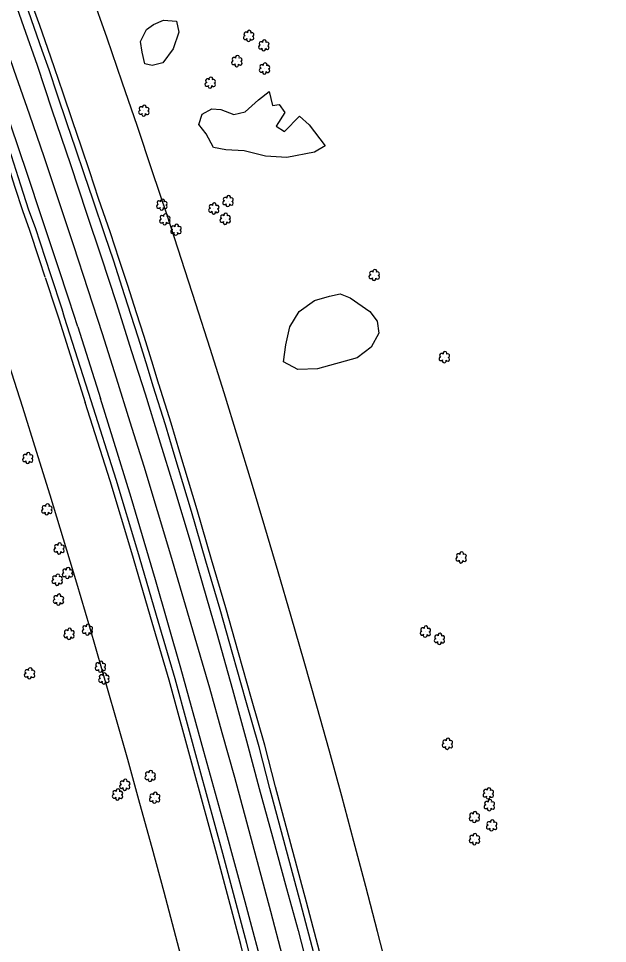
# Model space of a CAD drawing. Extents: x 3040896 to 3051146, y 687568 to 732976.
# Drawn here: x 3049075.1 to 3049374.9, y 700160.6 to 700631.2 of the extents above; entities that cross this region are included whole.
import ezdxf

# ---------------------------------------------------------------- set-up
doc = ezdxf.new("R2010")
doc.units = 0
for name, color, linetype in [('Exist Horizontal Alignment', 7, 'Continuous'), ('Exist Right of Way Line', 7, 'Continuous'), ('Exist Roads EOP', 7, 'Continuous'), ('Exist Roads EOT', 7, 'Continuous'), ('Exist Utilities Telephone UG Cable', 7, 'Continuous'), ('Exist Utilities Telephone UG FO', 7, 'Continuous'), ('Exist Vegetation Hedge Row', 7, 'Continuous'), ('Exist Vegetation Shrub CELL', 7, 'Continuous')]:
    doc.layers.add(name, color=color, linetype=linetype)

msp = doc.modelspace()

# ---------------------------------------------------------------- linework, layer by layer
at = {"layer": 'Exist Horizontal Alignment'}
msp.add_arc((3043661.74, 698719.83), 5730.14, 5.311648, 20.384728, dxfattribs=at)
at = {"layer": 'Exist Right of Way Line'}
for radius, start, end in [(5780.14, 5.311648, 20.384728), (5680.14, 5.31165, 20.38473)]:
    msp.add_arc((3043661.74, 698719.83), radius, start, end, dxfattribs=at)
at = {"layer": 'Exist Roads EOP'}
for points in [[(3049143.73, 700444.19), (3049140.84, 700453.74), (3049136.19, 700468.58), (3049132.25, 700480.58), (3049127.86, 700494.43), (3049123.57, 700507.75), (3049119.12, 700521.17), (3049113.07, 700538.72), (3049108.51, 700552.26), (3049104.34, 700564.8), (3049099.78, 700578.16), (3049095.05, 700592.23), (3049090.66, 700605.13), (3049087.16, 700614.97), (3049083.11, 700626.66), (3049080.15, 700634.94)], [(3049046.86, 700632.98), (3049051.12, 700621.22), (3049056.85, 700603.79), (3049061.76, 700589.23), (3049066.72, 700574.22), (3049071.43, 700561.43), (3049076.19, 700546.57), (3049080.29, 700533.79), (3049083.59, 700524.8), (3049088.72, 700509.31), (3049091.58, 700500.45)], [(3049091.58, 700500.45), (3049097.16, 700483.42), (3049098.43, 700479.28)], [(3049098.43, 700479.28), (3049111.98, 700436.81)], [(3049272.22, 699960.07), (3049269.04, 699975.05), (3049263.27, 700000.93), (3049256.6, 700030.77), (3049249.91, 700058.48), (3049242.36, 700088.59), (3049234.47, 700120.46), (3049226.22, 700152.5), (3049218.84, 700180.8), (3049210.87, 700210.52), (3049203.09, 700239.51), (3049197.58, 700260.64), (3049190.81, 700284.18), (3049184.25, 700307.59), (3049177.68, 700330.56), (3049170.54, 700355.14), (3049163.18, 700380.37), (3049154.31, 700409.57), (3049149.96, 700424.41), (3049143.73, 700444.19)], [(3049111.98, 700436.81), (3049124.72, 700396.82), (3049135.74, 700360.15), (3049146.01, 700324.8), (3049154.62, 700295.39), (3049167.26, 700249.38), (3049179.03, 700206.6), (3049191.13, 700160.84), (3049199.91, 700125.28), (3049206.26, 700099.78), (3049214.02, 700069.99), (3049217.55, 700055.18), (3049230.28, 700003.32), (3049237.65, 699970.23), (3049241.68, 699951.58)]]:
    msp.add_lwpolyline(points, dxfattribs=at)
at = {"layer": 'Exist Roads EOT'}
for points in [[(3048960.94, 700933.24), (3048966.48, 700919.72), (3048973.29, 700902.05), (3048980.97, 700882.27), (3048990.86, 700856.6), (3049000.31, 700832.18), (3049008.62, 700811.19), (3049017.73, 700788.13), (3049025.22, 700768.7), (3049033.2, 700747.9), (3049043.19, 700721.72), (3049051.86, 700698.72), (3049060.34, 700675.62), (3049069.82, 700649.55), (3049077.6, 700627.2), (3049084.64, 700607.41), (3049092.15, 700584.8), (3049101.59, 700556.87), (3049109.75, 700532.19), (3049117.14, 700510.03), (3049124.76, 700486.69), (3049132.69, 700461.87), (3049139.55, 700440.23)], [(3049105.33, 700474.35), (3049100.87, 700487.92), (3049095.18, 700505.35), (3049087.04, 700529.85), (3049079.52, 700552.32), (3049071.18, 700576.99), (3049063.75, 700598.7), (3049054.46, 700625.97), (3049046.87, 700646.86), (3049038.3, 700670.88), (3049027.62, 700699.22), (3049020.22, 700718.96), (3049011.77, 700741.19), (3049002.84, 700764.35), (3048994.98, 700784.99), (3048984.96, 700810.54), (3048977.1, 700830.52), (3048966.97, 700856.9), (3048957.4, 700880.2), (3048948.29, 700904.02), (3048938.35, 700929.42)], [(3049105.33, 700474.35), (3049116.93, 700437.87)], [(3049246.09, 699952.46), (3049238.02, 699988.97), (3049229.72, 700025.54), (3049219.48, 700068.18), (3049209.77, 700108.28), (3049201.23, 700141.85), (3049190.4, 700181.84), (3049180.47, 700218.53), (3049169.47, 700258.3), (3049157.75, 700300.65), (3049144.9, 700345.57), (3049132.4, 700387.51), (3049123.05, 700417.75), (3049116.93, 700437.87)], [(3049139.55, 700440.23), (3049146.62, 700417.6), (3049154.5, 700391.75), (3049162.49, 700365.24), (3049168.94, 700342.83), (3049175.98, 700318.29), (3049183.98, 700289.9), (3049191.13, 700263.79), (3049197.57, 700239.54), (3049204.38, 700214.92), (3049211.51, 700188.67), (3049217.42, 700167.27), (3049223.69, 700142.87), (3049230.65, 700116.02), (3049237.51, 700088.9), (3049242.99, 700066.52), (3049249.3, 700039.07), (3049255.91, 700010.31), (3049259.61, 699993.9), (3049264.57, 699971.45), (3049267.92, 699956.51)]]:
    msp.add_lwpolyline(points, dxfattribs=at)
at = {"layer": 'Exist Utilities Telephone UG Cable'}
for points in [[(3049088.73, 700499.53), (3049085.87, 700508.38), (3049080.76, 700523.81), (3049077.46, 700532.81), (3049073.33, 700545.66), (3049068.6, 700560.45), (3049063.88, 700573.23), (3049058.92, 700588.28), (3049054, 700602.84), (3049048.28, 700620.24), (3049044.03, 700631.97)], [(3049088.73, 700499.52), (3049094.3, 700482.51), (3049095.56, 700478.41)], [(3049095.57, 700478.37), (3049109.12, 700435.9)], [(3049238.75, 699950.95), (3049234.72, 699969.59), (3049227.36, 700002.63), (3049214.63, 700054.48), (3049211.11, 700069.26), (3049203.36, 700099.04), (3049197, 700124.56), (3049188.22, 700160.09), (3049176.14, 700205.82), (3049164.37, 700248.58), (3049151.73, 700294.58), (3049143.13, 700323.96), (3049132.87, 700359.3), (3049121.85, 700395.93), (3049109.12, 700435.9)]]:
    msp.add_lwpolyline(points, dxfattribs=at)
at = {"layer": 'Exist Utilities Telephone UG FO'}
for points in [[(3049146.6, 700445.05), (3049143.71, 700454.62), (3049139.05, 700469.5), (3049135.11, 700481.5), (3049130.72, 700495.34), (3049126.42, 700508.68), (3049121.96, 700522.13), (3049115.91, 700539.68), (3049111.36, 700553.21), (3049107.18, 700565.75), (3049102.62, 700579.12), (3049097.89, 700593.19), (3049093.49, 700606.12), (3049089.99, 700615.97), (3049085.94, 700627.65), (3049082.97, 700635.95)], [(3049275.15, 699960.7), (3049271.97, 699975.69), (3049266.2, 700001.58), (3049259.53, 700031.45), (3049252.82, 700059.2), (3049245.27, 700089.32), (3049237.38, 700121.2), (3049229.12, 700153.25), (3049221.74, 700181.57), (3049213.77, 700211.29), (3049205.99, 700240.28), (3049200.48, 700261.43), (3049193.7, 700285), (3049187.13, 700308.41), (3049180.56, 700331.39), (3049173.42, 700355.97), (3049166.05, 700381.23), (3049157.19, 700410.43), (3049152.83, 700425.29), (3049146.59, 700445.09)]]:
    msp.add_lwpolyline(points, dxfattribs=at)
at = {"layer": 'Exist Vegetation Hedge Row'}
for points in [[(3049155.61, 700629.83), (3049156.75, 700624.24), (3049153.88, 700615.7), (3049148.54, 700608.69), (3049143.15, 700607.38), (3049139.49, 700608.1), (3049138.11, 700614.03), (3049137.23, 700619.43), (3049140.24, 700625.53), (3049143.86, 700628.14), (3049148.92, 700630.32), (3049155.61, 700629.83)], [(3049184.69, 700582.34), (3049190.52, 700583.71), (3049197.19, 700589.78), (3049202.73, 700594.05), (3049204.45, 700586.91), (3049207.79, 700587.48), (3049210.69, 700583.42), (3049206.24, 700576.44), (3049210.49, 700573.75), (3049218.1, 700581.57), (3049223.14, 700577.13), (3049231.25, 700566.38), (3049225.73, 700563.26), (3049211.77, 700560.54), (3049200.82, 700561.13), (3049189.96, 700563.93), (3049180.58, 700564.43), (3049174.29, 700565.59), (3049170.65, 700572.49), (3049166.95, 700577.31), (3049168.65, 700582.58), (3049173.51, 700585.2), (3049178.17, 700584.91), (3049184.69, 700582.34)], [(3049253.96, 700482.12), (3049257.67, 700477.16), (3049258.58, 700471.14), (3049254.62, 700464.07), (3049247.46, 700458.5), (3049227.37, 700452.98), (3049217.29, 700452.66), (3049210.02, 700456.49), (3049211.2, 700465.26), (3049213.23, 700474.34), (3049217.93, 700482.14), (3049225.79, 700487.67), (3049233.36, 700489.94), (3049238.89, 700491.07), (3049243.87, 700489.08), (3049253.96, 700482.12)]]:
    msp.add_lwpolyline(points, dxfattribs=at)
at = {"layer": 'Exist Vegetation Shrub CELL'}
for p, q in [((3049192.31, 700622.19), (3049192.31, 700622.19)), ((3049200.04, 700617.36), (3049200.04, 700617.36)), ((3049186.33, 700609.36), (3049186.33, 700609.36)), ((3049200.42, 700605.57), (3049200.42, 700605.57)), ((3049172.78, 700598.39), (3049172.78, 700598.39)), ((3049138.97, 700584.16), (3049138.97, 700584.16)), ((3049148.17, 700536.31), (3049148.17, 700536.31)), ((3049181.81, 700538.15), (3049181.81, 700538.15)), ((3049174.58, 700534.34), (3049174.58, 700534.34)), ((3049149.7, 700528.86), (3049149.7, 700528.86)), ((3049180.38, 700529.12), (3049180.38, 700529.12)), ((3049155.32, 700523.59), (3049155.32, 700523.59)), ((3049256.26, 700500.5), (3049256.26, 700500.5)), ((3049291.92, 700458.75), (3049291.92, 700458.75)), ((3049079.9, 700407.39), (3049079.9, 700407.39)), ((3049089.64, 700381.3), (3049089.64, 700381.3)), ((3049095.84, 700361.41), (3049095.84, 700361.41)), ((3049300.48, 700356.85), (3049300.48, 700356.85)), ((3049100.14, 700348.93), (3049100.14, 700348.93)), ((3049094.9, 700345.46), (3049094.9, 700345.46)), ((3049095.53, 700335.39), (3049095.53, 700335.39)), ((3049110.27, 700320.09), (3049110.27, 700320.09)), ((3049100.9, 700317.94), (3049100.9, 700317.94)), ((3049282.26, 700319.12), (3049282.26, 700319.12)), ((3049289.4, 700315.42), (3049289.4, 700315.42)), ((3049116.84, 700301.27), (3049116.84, 700301.27)), ((3049080.83, 700297.84), (3049080.83, 700297.84)), ((3049118.66, 700295.22), (3049118.66, 700295.22)), ((3049293.46, 700262.06), (3049293.46, 700262.06)), ((3049142.2, 700245.67), (3049142.2, 700245.67)), ((3049129.29, 700241.16), (3049129.29, 700241.16)), ((3049125.58, 700236.23), (3049125.58, 700236.23)), ((3049144.48, 700234.6), (3049144.48, 700234.6)), ((3049314.3, 700236.84), (3049314.3, 700236.84)), ((3049314.82, 700230.83), (3049314.82, 700230.83)), ((3049307.23, 700224.79), (3049307.23, 700224.79)), ((3049316.01, 700220.51), (3049316.01, 700220.51)), ((3049307.27, 700213.54), (3049307.27, 700213.54))]:
    msp.add_line(p, q, dxfattribs=at)
for centre, radius, start, end in [((3049192.54, 700624.23), 0.99, 334.8391, 200.4717), ((3049190.51, 700621.48), 0.955, 95.1099, 327.9534), ((3049190.83, 700623.32), 0.968, 35.8908, 245.4216), ((3049192.18, 700620.51), 0.984, 151.2797, 21.387), ((3049193.95, 700621.26), 0.937, 204.9913, 73.4601), ((3049193.99, 700623.06), 0.929, 284.4567, 126.0861), ((3049198.24, 700616.65), 0.955, 95.1099, 327.9534), ((3049198.56, 700618.48), 0.968, 35.8908, 245.4216), ((3049199.91, 700615.67), 0.984, 151.2797, 21.387), ((3049200.27, 700619.4), 0.99, 334.8391, 200.4717), ((3049201.68, 700616.43), 0.937, 204.9913, 73.4601), ((3049201.71, 700618.23), 0.929, 284.4567, 126.0861), ((3049184.85, 700610.49), 0.968, 35.8908, 245.4216), ((3049186.56, 700611.4), 0.99, 334.8391, 200.4717), ((3049188.01, 700610.23), 0.929, 284.4567, 126.0861), ((3049184.53, 700608.65), 0.955, 95.1099, 327.9534), ((3049186.21, 700607.67), 0.984, 151.2797, 21.387), ((3049187.97, 700608.43), 0.937, 204.9913, 73.4601), ((3049198.94, 700606.7), 0.968, 35.8908, 245.4216), ((3049200.65, 700607.61), 0.99, 334.8391, 200.4717), ((3049202.1, 700606.44), 0.929, 284.4567, 126.0861), ((3049198.62, 700604.87), 0.955, 95.1099, 327.9534), ((3049200.3, 700603.89), 0.984, 151.2797, 21.387), ((3049202.06, 700604.64), 0.937, 204.9913, 73.4601), ((3049170.98, 700597.69), 0.955, 95.1099, 327.9534), ((3049171.3, 700599.52), 0.968, 35.8908, 245.4216), ((3049172.65, 700596.71), 0.984, 151.2797, 21.387), ((3049173.01, 700600.43), 0.99, 334.8391, 200.4717), ((3049174.42, 700597.46), 0.937, 204.9913, 73.4601), ((3049174.46, 700599.26), 0.929, 284.4567, 126.0861), ((3049137.17, 700583.46), 0.955, 95.1099, 327.9534), ((3049137.49, 700585.29), 0.968, 35.8908, 245.4216), ((3049138.84, 700582.48), 0.984, 151.2797, 21.387), ((3049139.2, 700586.2), 0.99, 334.8391, 200.4717), ((3049140.61, 700583.23), 0.937, 204.9913, 73.4601), ((3049140.65, 700585.03), 0.929, 284.4567, 126.0861), ((3049182.04, 700540.19), 0.99, 334.8391, 200.4717), ((3049146.37, 700535.61), 0.955, 95.1099, 327.9534), ((3049146.69, 700537.44), 0.968, 35.8908, 245.4216), ((3049148.4, 700538.35), 0.99, 334.8391, 200.4717), ((3049149.81, 700535.38), 0.937, 204.9913, 73.4601), ((3049149.84, 700537.18), 0.929, 284.4567, 126.0861), ((3049173.09, 700535.46), 0.968, 35.8908, 245.4216), ((3049174.81, 700536.38), 0.99, 334.8391, 200.4717), ((3049176.25, 700535.2), 0.929, 284.4567, 126.0861), ((3049180.01, 700537.45), 0.955, 95.1099, 327.9534), ((3049180.32, 700539.28), 0.968, 35.8908, 245.4216), ((3049181.68, 700536.47), 0.984, 151.2797, 21.387), ((3049183.44, 700537.23), 0.937, 204.9913, 73.4601), ((3049183.48, 700539.02), 0.929, 284.4567, 126.0861), ((3049148.04, 700534.63), 0.984, 151.2797, 21.387), ((3049149.93, 700530.9), 0.99, 334.8391, 200.4717), ((3049172.78, 700533.63), 0.955, 95.1099, 327.9534), ((3049174.45, 700532.65), 0.984, 151.2797, 21.387), ((3049176.21, 700533.41), 0.937, 204.9913, 73.4601), ((3049178.9, 700530.25), 0.968, 35.8908, 245.4216), ((3049180.61, 700531.16), 0.99, 334.8391, 200.4717), ((3049147.9, 700528.15), 0.955, 95.1099, 327.9534), ((3049148.22, 700529.98), 0.968, 35.8908, 245.4216), ((3049149.57, 700527.17), 0.984, 151.2797, 21.387), ((3049151.34, 700527.93), 0.937, 204.9913, 73.4601), ((3049151.37, 700529.73), 0.929, 284.4567, 126.0861), ((3049155.55, 700525.63), 0.99, 334.8391, 200.4717), ((3049178.58, 700528.42), 0.955, 95.1099, 327.9534), ((3049180.25, 700527.44), 0.984, 151.2797, 21.387), ((3049182.02, 700528.19), 0.937, 204.9913, 73.4601), ((3049182.05, 700529.99), 0.929, 284.4567, 126.0861), ((3049153.52, 700522.89), 0.955, 95.1099, 327.9534), ((3049153.84, 700524.72), 0.968, 35.8908, 245.4216), ((3049155.19, 700521.91), 0.984, 151.2797, 21.387), ((3049156.96, 700522.66), 0.937, 204.9913, 73.4601), ((3049156.99, 700524.46), 0.929, 284.4567, 126.0861), ((3049256.49, 700502.54), 0.99, 334.8391, 200.4717), ((3049254.46, 700499.8), 0.955, 95.1099, 327.9534), ((3049254.78, 700501.63), 0.968, 35.8908, 245.4216), ((3049256.13, 700498.82), 0.984, 151.2797, 21.387), ((3049257.9, 700499.57), 0.937, 204.9913, 73.4601), ((3049257.93, 700501.37), 0.929, 284.4567, 126.0861), ((3049290.44, 700459.88), 0.968, 35.8908, 245.4216), ((3049292.15, 700460.79), 0.99, 334.8391, 200.4717), ((3049293.59, 700459.62), 0.929, 284.4567, 126.0861), ((3049290.12, 700458.04), 0.955, 95.1099, 327.9534), ((3049291.79, 700457.06), 0.984, 151.2797, 21.387), ((3049293.56, 700457.82), 0.937, 204.9913, 73.4601), ((3049078.42, 700408.52), 0.968, 35.8908, 245.4216), ((3049080.13, 700409.43), 0.99, 334.8391, 200.4717), ((3049081.57, 700408.26), 0.929, 284.4567, 126.0861), ((3049078.1, 700406.69), 0.955, 95.1099, 327.9534), ((3049079.77, 700405.71), 0.984, 151.2797, 21.387), ((3049081.54, 700406.47), 0.937, 204.9913, 73.4601), ((3049087.84, 700380.59), 0.955, 95.1099, 327.9534), ((3049088.15, 700382.42), 0.968, 35.8908, 245.4216), ((3049089.86, 700383.34), 0.99, 334.8391, 200.4717), ((3049091.27, 700380.37), 0.937, 204.9913, 73.4601), ((3049091.31, 700382.17), 0.929, 284.4567, 126.0861), ((3049089.51, 700379.61), 0.984, 151.2797, 21.387), ((3049094.04, 700360.7), 0.955, 95.1099, 327.9534), ((3049094.36, 700362.53), 0.968, 35.8908, 245.4216), ((3049096.07, 700363.45), 0.99, 334.8391, 200.4717), ((3049097.52, 700362.28), 0.929, 284.4567, 126.0861), ((3049095.72, 700359.72), 0.984, 151.2797, 21.387), ((3049097.48, 700360.48), 0.937, 204.9913, 73.4601), ((3049298.68, 700356.15), 0.955, 95.1099, 327.9534), ((3049299, 700357.98), 0.968, 35.8908, 245.4216), ((3049300.71, 700358.89), 0.99, 334.8391, 200.4717), ((3049302.15, 700357.72), 0.929, 284.4567, 126.0861), ((3049300.35, 700355.17), 0.984, 151.2797, 21.387), ((3049302.12, 700355.92), 0.937, 204.9913, 73.4601), ((3049093.42, 700346.58), 0.968, 35.8908, 245.4216), ((3049095.13, 700347.5), 0.99, 334.8391, 200.4717), ((3049098.34, 700348.23), 0.955, 95.1099, 327.9534), ((3049098.66, 700350.06), 0.968, 35.8908, 245.4216), ((3049100.02, 700347.25), 0.984, 151.2797, 21.387), ((3049100.37, 700350.97), 0.99, 334.8391, 200.4717), ((3049101.78, 700348), 0.937, 204.9913, 73.4601), ((3049101.82, 700349.8), 0.929, 284.4567, 126.0861), ((3049093.1, 700344.75), 0.955, 95.1099, 327.9534), ((3049094.77, 700343.77), 0.984, 151.2797, 21.387), ((3049096.54, 700344.53), 0.937, 204.9913, 73.4601), ((3049096.57, 700346.33), 0.929, 284.4567, 126.0861), ((3049095.76, 700337.43), 0.99, 334.8391, 200.4717), ((3049093.73, 700334.69), 0.955, 95.1099, 327.9534), ((3049094.05, 700336.52), 0.968, 35.8908, 245.4216), ((3049095.4, 700333.71), 0.984, 151.2797, 21.387), ((3049097.17, 700334.46), 0.937, 204.9913, 73.4601), ((3049097.2, 700336.26), 0.929, 284.4567, 126.0861), ((3049099.42, 700319.07), 0.968, 35.8908, 245.4216), ((3049101.13, 700319.98), 0.99, 334.8391, 200.4717), ((3049102.57, 700318.81), 0.929, 284.4567, 126.0861), ((3049108.47, 700319.39), 0.955, 95.1099, 327.9534), ((3049108.79, 700321.22), 0.968, 35.8908, 245.4216), ((3049110.5, 700322.13), 0.99, 334.8391, 200.4717), ((3049111.91, 700319.16), 0.937, 204.9913, 73.4601), ((3049111.94, 700320.96), 0.929, 284.4567, 126.0861), ((3049280.46, 700318.41), 0.955, 95.1099, 327.9534), ((3049280.78, 700320.24), 0.968, 35.8908, 245.4216), ((3049282.49, 700321.16), 0.99, 334.8391, 200.4717), ((3049283.93, 700319.99), 0.929, 284.4567, 126.0861), ((3049099.1, 700317.24), 0.955, 95.1099, 327.9534), ((3049100.77, 700316.26), 0.984, 151.2797, 21.387), ((3049102.54, 700317.01), 0.937, 204.9913, 73.4601), ((3049110.14, 700318.41), 0.984, 151.2797, 21.387), ((3049282.13, 700317.43), 0.984, 151.2797, 21.387), ((3049283.9, 700318.19), 0.937, 204.9913, 73.4601), ((3049287.6, 700314.72), 0.955, 95.1099, 327.9534), ((3049287.92, 700316.55), 0.968, 35.8908, 245.4216), ((3049289.63, 700317.46), 0.99, 334.8391, 200.4717), ((3049291.04, 700314.49), 0.937, 204.9913, 73.4601), ((3049291.07, 700316.29), 0.929, 284.4567, 126.0861), ((3049289.27, 700313.74), 0.984, 151.2797, 21.387), ((3049081.06, 700299.88), 0.99, 334.8391, 200.4717), ((3049115.04, 700300.57), 0.955, 95.1099, 327.9534), ((3049115.36, 700302.4), 0.968, 35.8908, 245.4216), ((3049117.07, 700303.31), 0.99, 334.8391, 200.4717), ((3049118.48, 700300.34), 0.937, 204.9913, 73.4601), ((3049118.52, 700302.14), 0.929, 284.4567, 126.0861), ((3049079.03, 700297.14), 0.955, 95.1099, 327.9534), ((3049079.35, 700298.97), 0.968, 35.8908, 245.4216), ((3049080.7, 700296.16), 0.984, 151.2797, 21.387), ((3049082.47, 700296.91), 0.937, 204.9913, 73.4601), ((3049082.5, 700298.71), 0.929, 284.4567, 126.0861), ((3049116.72, 700299.59), 0.984, 151.2797, 21.387), ((3049117.18, 700296.34), 0.968, 35.8908, 245.4216), ((3049118.89, 700297.26), 0.99, 334.8391, 200.4717), ((3049120.33, 700296.09), 0.929, 284.4567, 126.0861), ((3049116.86, 700294.51), 0.955, 95.1099, 327.9534), ((3049118.53, 700293.53), 0.984, 151.2797, 21.387), ((3049120.3, 700294.29), 0.937, 204.9913, 73.4601), ((3049291.98, 700263.19), 0.968, 35.8908, 245.4216), ((3049293.69, 700264.1), 0.99, 334.8391, 200.4717), ((3049295.13, 700262.93), 0.929, 284.4567, 126.0861), ((3049291.66, 700261.35), 0.955, 95.1099, 327.9534), ((3049293.33, 700260.37), 0.984, 151.2797, 21.387), ((3049295.1, 700261.13), 0.937, 204.9913, 73.4601), ((3049142.43, 700247.71), 0.99, 334.8391, 200.4717), ((3049129.51, 700243.2), 0.99, 334.8391, 200.4717), ((3049140.4, 700244.97), 0.955, 95.1099, 327.9534), ((3049140.72, 700246.8), 0.968, 35.8908, 245.4216), ((3049142.07, 700243.99), 0.984, 151.2797, 21.387), ((3049143.84, 700244.74), 0.937, 204.9913, 73.4601), ((3049143.87, 700246.54), 0.929, 284.4567, 126.0861), ((3049127.48, 700240.45), 0.955, 95.1099, 327.9534), ((3049127.8, 700242.28), 0.968, 35.8908, 245.4216), ((3049129.16, 700239.47), 0.984, 151.2797, 21.387), ((3049130.92, 700240.23), 0.937, 204.9913, 73.4601), ((3049130.96, 700242.03), 0.929, 284.4567, 126.0861), ((3049314.53, 700238.88), 0.99, 334.8391, 200.4717), ((3049123.78, 700235.52), 0.955, 95.1099, 327.9534), ((3049124.1, 700237.36), 0.968, 35.8908, 245.4216), ((3049125.46, 700234.55), 0.984, 151.2797, 21.387), ((3049125.81, 700238.27), 0.99, 334.8391, 200.4717), ((3049127.22, 700235.3), 0.937, 204.9913, 73.4601), ((3049127.26, 700237.1), 0.929, 284.4567, 126.0861), ((3049142.68, 700233.9), 0.955, 95.1099, 327.9534), ((3049142.99, 700235.73), 0.968, 35.8908, 245.4216), ((3049144.71, 700236.64), 0.99, 334.8391, 200.4717), ((3049146.11, 700233.67), 0.937, 204.9913, 73.4601), ((3049146.15, 700235.47), 0.929, 284.4567, 126.0861), ((3049312.5, 700236.13), 0.955, 95.1099, 327.9534), ((3049312.82, 700237.97), 0.968, 35.8908, 245.4216), ((3049314.17, 700235.16), 0.984, 151.2797, 21.387), ((3049315.94, 700235.91), 0.937, 204.9913, 73.4601), ((3049315.97, 700237.71), 0.929, 284.4567, 126.0861), ((3049144.35, 700232.92), 0.984, 151.2797, 21.387), ((3049313.02, 700230.13), 0.955, 95.1099, 327.9534), ((3049313.34, 700231.96), 0.968, 35.8908, 245.4216), ((3049315.05, 700232.87), 0.99, 334.8391, 200.4717), ((3049316.46, 700229.9), 0.937, 204.9913, 73.4601), ((3049316.5, 700231.7), 0.929, 284.4567, 126.0861), ((3049305.75, 700225.92), 0.968, 35.8908, 245.4216), ((3049307.46, 700226.83), 0.99, 334.8391, 200.4717), ((3049308.9, 700225.66), 0.929, 284.4567, 126.0861), ((3049314.7, 700229.15), 0.984, 151.2797, 21.387), ((3049305.43, 700224.09), 0.955, 95.1099, 327.9534), ((3049307.1, 700223.11), 0.984, 151.2797, 21.387), ((3049308.87, 700223.86), 0.937, 204.9913, 73.4601), ((3049314.21, 700219.81), 0.955, 95.1099, 327.9534), ((3049314.53, 700221.64), 0.968, 35.8908, 245.4216), ((3049316.24, 700222.55), 0.99, 334.8391, 200.4717), ((3049317.65, 700219.58), 0.937, 204.9913, 73.4601), ((3049317.68, 700221.38), 0.929, 284.4567, 126.0861), ((3049307.5, 700215.58), 0.99, 334.8391, 200.4717), ((3049315.88, 700218.83), 0.984, 151.2797, 21.387), ((3049305.47, 700212.83), 0.955, 95.1099, 327.9534), ((3049305.79, 700214.67), 0.968, 35.8908, 245.4216), ((3049307.15, 700211.86), 0.984, 151.2797, 21.387), ((3049308.91, 700212.61), 0.937, 204.9913, 73.4601), ((3049308.95, 700214.41), 0.929, 284.4567, 126.0861)]:
    msp.add_arc(centre, radius, start, end, dxfattribs=at)

doc.saveas('drawing.dxf')
